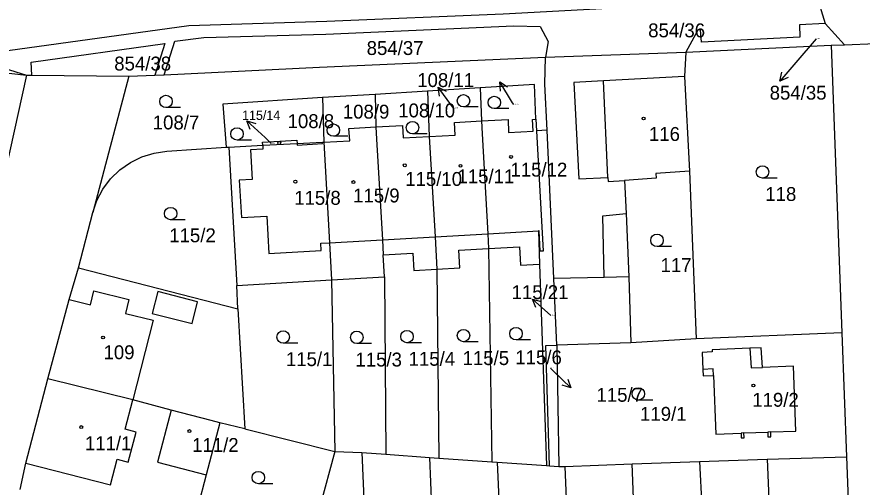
# Model space of a CAD drawing. Extents: x -737240 to -735272, y -1119606 to -1117878.
# Drawn here: x -736778 to -736674.7, y -1118922.4 to -1118864.9 of the extents above; entities that cross this region are included whole.
import ezdxf

# ---------------------------------------------------------------- set-up
doc = ezdxf.new("R2010")
doc.units = 0
for name, color, linetype in [('Level 1', 7, 'Continuous'), ('Level 16', 7, 'Continuous'), ('Level 18', 7, 'Continuous'), ('Level 19', 7, 'Continuous'), ('Level 25', 7, 'Continuous'), ('Level 4', 7, 'Continuous')]:
    doc.layers.add(name, color=color, linetype=linetype)

msp = doc.modelspace()

# ---------------------------------------------------------------- linework, layer by layer
at = {"layer": 'Level 1'}
for p, q in [((-736680.11, -1118862.67), (-736679.16, -1118865.74)), ((-736679.16, -1118865.74), (-736676.82, -1118868.35)), ((-736696.2, -1118869.24), (-736678.43, -1118868.42)), ((-736678.43, -1118868.42), (-736676.82, -1118868.35)), ((-736678.43, -1118868.42), (-736677.13, -1118903.58)), ((-736676.82, -1118868.35), (-736673.01, -1118868.18)), ((-736713.36, -1118869.88), (-736696.2, -1118869.24)), ((-736696.2, -1118869.24), (-736696.37, -1118872.25)), ((-736776.8, -1118872.07), (-736781.26, -1118892.09)), ((-736776.8, -1118872.07), (-736776.17, -1118872.08)), ((-736776.17, -1118872.08), (-736764.3, -1118872.21)), ((-736764.3, -1118872.21), (-736768.71, -1118888.86)), ((-736764.3, -1118872.21), (-736761.11, -1118872.06)), ((-736761.11, -1118872.06), (-736760, -1118872.01)), ((-736696.37, -1118872.25), (-736695.76, -1118883.82)), ((-736721.35, -1118873.6), (-736727.81, -1118874.01)), ((-736721.35, -1118873.6), (-736721.21, -1118877.67)), ((-736734.21, -1118874.43), (-736740.61, -1118874.79)), ((-736740.61, -1118874.79), (-736740.47, -1118880.25)), ((-736727.81, -1118874.01), (-736734.21, -1118874.43)), ((-736734.21, -1118874.43), (-736734.1, -1118878.4)), ((-736727.81, -1118874.01), (-736727.58, -1118879.57)), ((-736714.55, -1118877.46), (-736714.47, -1118878.88)), ((-736713.18, -1118878.81), (-736714.47, -1118878.88)), ((-736712.35, -1118896.94), (-736713.18, -1118878.81)), ((-736727.58, -1118879.57), (-736726.87, -1118891.82)), ((-736752.41, -1118880.88), (-736752.1, -1118880.86)), ((-736752.1, -1118880.86), (-736747.94, -1118880.64)), ((-736752.1, -1118880.86), (-736751.12, -1118897.77)), ((-736747.94, -1118880.64), (-736743.74, -1118880.42)), ((-736743.74, -1118880.42), (-736740.64, -1118880.26)), ((-736740.64, -1118880.26), (-736740.47, -1118880.25)), ((-736740.47, -1118880.25), (-736739.77, -1118892.56)), ((-736695.76, -1118883.82), (-736694.96, -1118904.3)), ((-736703.71, -1118884.94), (-736703.52, -1118889)), ((-736770.47, -1118895.64), (-736768.71, -1118888.86)), ((-736703.52, -1118889), (-736703.16, -1118896.71)), ((-736714.24, -1118891.1), (-736714.1, -1118895.17)), ((-736733.3, -1118892.19), (-736733.22, -1118894.04)), ((-736726.87, -1118891.82), (-736726.65, -1118895.8)), ((-736720.41, -1118891.46), (-736720.33, -1118893.25)), ((-736739.77, -1118892.56), (-736739.51, -1118897.1)), ((-736720.33, -1118893.25), (-736719.93, -1118919.34)), ((-736733.06, -1118896.74), (-736733.22, -1118894.04)), ((-736714.1, -1118895.17), (-736713.23, -1118919.81)), ((-736771.61, -1118899.48), (-736770.47, -1118895.64)), ((-736770.47, -1118895.64), (-736750.96, -1118900.63)), ((-736726.65, -1118895.8), (-736726.4, -1118918.88)), ((-736751.12, -1118897.77), (-736739.51, -1118897.1)), ((-736739.51, -1118897.1), (-736733.06, -1118896.74)), ((-736739.51, -1118897.1), (-736739.13, -1118918.07)), ((-736733.06, -1118896.74), (-736732.87, -1118918.42)), ((-736711.97, -1118905.08), (-736712.35, -1118896.94)), ((-736703.16, -1118896.71), (-736702.95, -1118904.81)), ((-736750.96, -1118900.63), (-736751.12, -1118897.77)), ((-736774.19, -1118909.19), (-736771.61, -1118899.48)), ((-736750.96, -1118900.63), (-736750.11, -1118915.32)), ((-736677.13, -1118903.58), (-736694.96, -1118904.3)), ((-736677.13, -1118903.58), (-736676.56, -1118918.72)), ((-736694.96, -1118904.3), (-736702.95, -1118904.81)), ((-736702.95, -1118904.81), (-736711.97, -1118905.08)), ((-736711.97, -1118905.08), (-736711.73, -1118919.92)), ((-736776.89, -1118919.5), (-736774.19, -1118909.19)), ((-736763.83, -1118911.77), (-736774.19, -1118909.19)), ((-736759.13, -1118913.04), (-736763.83, -1118911.77)), ((-736753.17, -1118914.56), (-736754.84, -1118920.94)), ((-736750.11, -1118915.32), (-736753.17, -1118914.56)), ((-736750.11, -1118915.32), (-736739.13, -1118918.07)), ((-736689.1, -1118915.82), (-736686.2, -1118915.71)), ((-736739.13, -1118918.07), (-736742.84, -1118931.81)), ((-736739.13, -1118918.07), (-736735.8, -1118918.22)), ((-736735.8, -1118918.22), (-736734.88, -1118942.31)), ((-736735.8, -1118918.22), (-736732.87, -1118918.42)), ((-736732.87, -1118918.42), (-736727.53, -1118918.8)), ((-736727.53, -1118918.8), (-736726.62, -1118941.02)), ((-736727.53, -1118918.8), (-736726.4, -1118918.88)), ((-736726.4, -1118918.88), (-736719.93, -1118919.34)), ((-736694.53, -1118919.32), (-736686.28, -1118919.03)), ((-736686.28, -1118919.03), (-736676.56, -1118918.72)), ((-736686.28, -1118919.03), (-736685.25, -1118941.85)), ((-736777.58, -1118922.73), (-736776.89, -1118919.5)), ((-736719.93, -1118919.34), (-736719.27, -1118919.39)), ((-736719.27, -1118919.39), (-736718.34, -1118942.15)), ((-736719.27, -1118919.39), (-736713.23, -1118919.81)), ((-736713.23, -1118919.81), (-736712.87, -1118919.84)), ((-736712.87, -1118919.84), (-736711.73, -1118919.92)), ((-736711.73, -1118919.92), (-736711.02, -1118919.9)), ((-736711.02, -1118919.9), (-736702.77, -1118919.61)), ((-736711.02, -1118919.9), (-736710.11, -1118940.87)), ((-736702.77, -1118919.61), (-736694.53, -1118919.32)), ((-736701.82, -1118942), (-736702.77, -1118919.61)), ((-736694.53, -1118919.32), (-736693.53, -1118940.72)), ((-736754.84, -1118920.94), (-736756.76, -1118928.17))]:
    msp.add_line(p, q, dxfattribs=at)
for points in [[(-736828.43, -1118861.65), (-736792.25, -1118870.32), (-736776.8, -1118872.07)], [(-736680.11, -1118862.67), (-736695.16, -1118863.34), (-736718.53, -1118864.62), (-736740.09, -1118865.51), (-736756.96, -1118866.02), (-736780.34, -1118869.25), (-736810.48, -1118863.58)], [(-736810.48, -1118863.58), (-736798.75, -1118866.1), (-736787.92, -1118868.59), (-736776.8, -1118872.07)], [(-736760, -1118872.01), (-736758.68, -1118867.93), (-736755.15, -1118867.46), (-736740.23, -1118867.04), (-736717.24, -1118866.02), (-736714.03, -1118866.1), (-736713.05, -1118867.97), (-736713.36, -1118869.88)], [(-736679.16, -1118865.74), (-736682.33, -1118865.9), (-736682.26, -1118867.43), (-736694.31, -1118868.03), (-736694.41, -1118866.51), (-736694.75, -1118866.57), (-736696.2, -1118869.24)], [(-736776.17, -1118872.08), (-736776.26, -1118870.46), (-736759.9, -1118868.18), (-736761.11, -1118872.06)], [(-736760, -1118872.01), (-736741, -1118871.11), (-736713.36, -1118869.88)], [(-736713.18, -1118878.81), (-736713.43, -1118873.17), (-736713.36, -1118869.88)], [(-736714.55, -1118877.46), (-736714.71, -1118873.2), (-736721.35, -1118873.6)], [(-736740.61, -1118874.79), (-736752.82, -1118875.61), (-736752.41, -1118880.88)], [(-736727.58, -1118879.57), (-736724.4, -1118879.4), (-736724.49, -1118877.85), (-736721.21, -1118877.67)], [(-736721.21, -1118877.67), (-736717.95, -1118877.48), (-736717.87, -1118879.06), (-736714.86, -1118878.9), (-736714.95, -1118877.48), (-736714.55, -1118877.46)], [(-736721.21, -1118877.67), (-736721.12, -1118879.23), (-736720.41, -1118891.46)], [(-736740.47, -1118880.25), (-736737.3, -1118880.08), (-736737.39, -1118878.59), (-736734.1, -1118878.4)], [(-736734.1, -1118878.4), (-736730.85, -1118878.22), (-736730.77, -1118879.74), (-736727.58, -1118879.57)], [(-736734.1, -1118878.4), (-736734.01, -1118879.91), (-736733.3, -1118892.19)], [(-736714.47, -1118878.88), (-736713.64, -1118893.57), (-736714.01, -1118893.59), (-736714.16, -1118891.1), (-736714.24, -1118891.1)], [(-736768.71, -1118888.86), (-736768.21, -1118887.38), (-736767.47, -1118885.99), (-736766.53, -1118884.74), (-736765.4, -1118883.65), (-736764.11, -1118882.75), (-736762.71, -1118882.06), (-736761.2, -1118881.6), (-736759.65, -1118881.38), (-736752.41, -1118880.88)], [(-736747.94, -1118880.64), (-736747.96, -1118880.26), (-736743.76, -1118880.02), (-736743.74, -1118880.42)], [(-736695.76, -1118883.82), (-736699.86, -1118884.09), (-736699.82, -1118884.67), (-736703.71, -1118884.94)], [(-736726.65, -1118895.8), (-736723.85, -1118895.64), (-736723.98, -1118893.46), (-736720.33, -1118893.25)], [(-736720.33, -1118893.25), (-736716.54, -1118893.04), (-736716.41, -1118895.31), (-736714.1, -1118895.17)], [(-736733.22, -1118894.04), (-736729.57, -1118893.83), (-736729.45, -1118895.96), (-736726.65, -1118895.8)], [(-736712.87, -1118919.84), (-736713.34, -1118905.12), (-736711.97, -1118905.08)], [(-736688.39, -1118905.45), (-736692.99, -1118905.66), (-736692.97, -1118905.9), (-736694.22, -1118905.96), (-736694.13, -1118908.04)], [(-736686.83, -1118907.8), (-736687, -1118905.4), (-736688.39, -1118905.45)], [(-736685.82, -1118915.69), (-736682.75, -1118915.58), (-736683.05, -1118907.65), (-736686.83, -1118907.8)], [(-736694.13, -1118908.04), (-736694.09, -1118908.84), (-736692.84, -1118908.79)], [(-736692.84, -1118908.79), (-736692.53, -1118915.96), (-736689.45, -1118915.84)], [(-736759.13, -1118913.04), (-736760.79, -1118919.38), (-736754.84, -1118920.94)], [(-736753.17, -1118914.56), (-736754.23, -1118914.28), (-736759.13, -1118913.04)], [(-736689.45, -1118915.84), (-736689.43, -1118916.42), (-736689.08, -1118916.41), (-736689.1, -1118915.82)], [(-736686.2, -1118915.71), (-736686.18, -1118916.29), (-736685.8, -1118916.28), (-736685.82, -1118915.69)], [(-736676.56, -1118918.72), (-736675.98, -1118933.52), (-736675.89, -1118940.56)]]:
    msp.add_lwpolyline(points, dxfattribs=at)
at = {"layer": 'Level 16'}
msp.add_line((-736712.73, -1118901.46), (-736714.959, -1118899.453), dxfattribs=at)
for points in [[(-736680.27, -1118867.63), (-736682.77, -1118870.53), (-736684.732, -1118872.799)], [(-736683.7, -1118872.37), (-736684.732, -1118872.799), (-736684.456, -1118871.716)], [(-736724.62, -1118876.11), (-736724.74, -1118875.95), (-736726.499, -1118873.52)], [(-736726.318, -1118874.623), (-736726.499, -1118873.52), (-736725.508, -1118874.037)], [(-736717.25, -1118875.66), (-736717.38, -1118875.45), (-736718.965, -1118872.903)], [(-736718.861, -1118874.016), (-736718.965, -1118872.903), (-736718.012, -1118873.488)], [(-736749.469, -1118878.701), (-736749.877, -1118877.659), (-736748.799, -1118877.959)], [(-736746.9, -1118880.43), (-736747.65, -1118879.67), (-736749.877, -1118877.659)], [(-736714.551, -1118900.493), (-736714.959, -1118899.453), (-736713.882, -1118899.75)], [(-736712.75, -1118907.89), (-736712.42, -1118908.21), (-736710.264, -1118910.296)], [(-736710.635, -1118909.242), (-736710.264, -1118910.296), (-736711.331, -1118909.96)]]:
    msp.add_lwpolyline(points, dxfattribs=at)
at = {"layer": 'Level 25'}
for p, q in [((-736757.988, -1118876.03), (-736759.77, -1118876.03)), ((-736721.618, -1118875.96), (-736723.4, -1118875.96)), ((-736717.848, -1118876.16), (-736719.63, -1118876.16)), ((-736737.518, -1118879.54), (-736739.3, -1118879.54)), ((-736727.848, -1118879.24), (-736729.63, -1118879.24)), ((-736749.298, -1118880.01), (-736751.08, -1118880.01)), ((-736685.058, -1118884.66), (-736686.84, -1118884.66)), ((-736757.418, -1118889.75), (-736759.2, -1118889.75)), ((-736697.948, -1118893.02), (-736699.73, -1118893.02)), ((-736721.608, -1118904.66), (-736723.39, -1118904.66)), ((-736715.188, -1118904.43), (-736716.97, -1118904.43)), ((-736743.648, -1118904.84), (-736745.43, -1118904.84)), ((-736734.658, -1118904.88), (-736736.44, -1118904.88)), ((-736728.518, -1118904.79), (-736730.3, -1118904.79)), ((-736700.238, -1118911.79), (-736702.02, -1118911.79)), ((-736746.688, -1118922.03), (-736748.47, -1118922.03))]:
    msp.add_line(p, q, dxfattribs=at)
for centre, major_axis, ratio in [((-736759.77, -1118875.274), (0.764, 0), 0.9894236), ((-736723.4, -1118875.204), (0.764, 0), 0.9894236), ((-736719.63, -1118875.404), (0.764, 0), 0.9894236), ((-736729.63, -1118878.484), (0.764, 0), 0.9894236), ((-736701.38, -1118877.37), (0.18, 0), 0.9848078), ((-736751.08, -1118879.254), (0.764, 0), 0.9894236), ((-736739.3, -1118878.784), (0.764, 0), 0.9894236), ((-736745.92, -1118880.36), (0.18, 0), 0.9848078), ((-736717.57, -1118882.06), (0.18, 0), 0.9848078), ((-736730.57, -1118883.09), (0.18, 0), 0.9848078), ((-736723.76, -1118883.15), (0.18, 0), 0.9848078), ((-736686.84, -1118883.904), (0.764, 0), 0.9894236), ((-736743.95, -1118885.09), (0.18, 0), 0.9848078), ((-736736.85, -1118885.14), (0.18, 0), 0.9848078), ((-736759.2, -1118888.994), (0.764, 0), 0.9894236), ((-736699.73, -1118892.264), (0.764, 0), 0.9894236), ((-736745.43, -1118904.084), (0.764, 0), 0.9894236), ((-736736.44, -1118904.124), (0.764, 0), 0.9894236), ((-736730.3, -1118904.034), (0.764, 0), 0.9894236), ((-736723.39, -1118903.904), (0.764, 0), 0.9894236), ((-736716.97, -1118903.674), (0.764, 0), 0.9894236), ((-736767.45, -1118904.14), (0.18, 0), 0.9848078), ((-736687.94, -1118910.01), (0.18, 0), 0.9848078), ((-736702.02, -1118911.034), (0.764, 0), 0.9894236), ((-736770.13, -1118915.09), (0.18, 0), 0.9848078), ((-736756.9, -1118915.59), (0.18, 0), 0.9848078), ((-736748.47, -1118921.274), (0.764, 0), 0.9894236)]:
    msp.add_ellipse(centre, major_axis=major_axis, ratio=ratio, dxfattribs=at)
at = {"layer": 'Level 4'}
for p, q in [((-736696.37, -1118872.25), (-736706.28, -1118872.78)), ((-736705.74, -1118884.58), (-736706.28, -1118872.78)), ((-736720.41, -1118891.46), (-736714.24, -1118891.1)), ((-736739.77, -1118892.56), (-736733.3, -1118892.19)), ((-736733.3, -1118892.19), (-736726.87, -1118891.82)), ((-736726.87, -1118891.82), (-736720.41, -1118891.46)), ((-736706.18, -1118896.79), (-736712.35, -1118896.94)), ((-736703.16, -1118896.71), (-736706.18, -1118896.79)), ((-736689.1, -1118915.82), (-736689.45, -1118915.84)), ((-736685.82, -1118915.69), (-736686.2, -1118915.71))]:
    msp.add_line(p, q, dxfattribs=at)
for points in [[(-736706.28, -1118872.78), (-736709.89, -1118872.98), (-736709.3, -1118884.76), (-736705.74, -1118884.58)], [(-736747.94, -1118880.64), (-736747.91, -1118881.13), (-736749.43, -1118881.21), (-736749.22, -1118884.81), (-736750.8, -1118884.89), (-736750.54, -1118889.47), (-736747.44, -1118889.3), (-736747.19, -1118893.89), (-736740.79, -1118893.52), (-736740.84, -1118892.62), (-736739.77, -1118892.56)], [(-736743.74, -1118880.42), (-736743.73, -1118880.62), (-736740.63, -1118880.44), (-736740.64, -1118880.26)], [(-736705.74, -1118884.58), (-736705.71, -1118885.07), (-736703.71, -1118884.94)], [(-736706.18, -1118896.79), (-736706.37, -1118889.25), (-736703.52, -1118889)], [(-736771.61, -1118899.48), (-736768.99, -1118900.13), (-736768.57, -1118898.42), (-736764.3, -1118899.49), (-736764.73, -1118901.19), (-736761.33, -1118902.04), (-736763.83, -1118911.77)], [(-736755.91, -1118899.77), (-736760.77, -1118898.53), (-736761.46, -1118901.22), (-736756.57, -1118902.44), (-736755.91, -1118899.77)], [(-736688.39, -1118905.45), (-736688.22, -1118907.85), (-736686.83, -1118907.8)], [(-736692.84, -1118908.79), (-736692.88, -1118907.99), (-736694.13, -1118908.04)], [(-736776.89, -1118919.5), (-736766.54, -1118922.14), (-736765.73, -1118919.04), (-736764.38, -1118919.4), (-736763.41, -1118915.7), (-736764.77, -1118915.35), (-736763.83, -1118911.77)]]:
    msp.add_lwpolyline(points, dxfattribs=at)

# ---------------------------------------------------------------- texts
at = {"layer": 'Level 16'}
for s, height, p in [('108/11', 1.7, (-736729.05, -1118873.52)), ('854/35', 1.7, (-736685.96, -1118875.06)), ('115/14', 1.14, (-736750.46, -1118877.54)), ('115/21', 1.7, (-736717.51, -1118899.45)), ('115/7', 1.7, (-736707.135, -1118912))]:
    msp.add_text(s, height=height, dxfattribs=at).set_placement(p)
at = {"layer": 'Level 18'}
for s, height, p in [('854/36', 1.7, (-736700.81, -1118867.44)), ('854/35', 0.1, (-736680.27, -1118867.63)), ('854/37', 1.7, (-736735.23, -1118869.6)), ('854/38', 1.7, (-736766.09, -1118871.5)), ('108/9', 1.7, (-736738.145, -1118877.38)), ('108/10', 1.7, (-736731.37, -1118877.23)), ('108/12', 0.1, (-736717.1, -1118875.66)), ('108/8', 1.7, (-736744.895, -1118878.54)), ('108/11', 0.1, (-736724.47, -1118876.11)), ('108/7', 1.7, (-736761.385, -1118878.7)), ('118', 1.7, (-736686.495, -1118887.45)), ('115/2', 1.7, (-736759.365, -1118892.5)), ('117', 1.7, (-736699.305, -1118896.14)), ('115/21', 0.1, (-736712.58, -1118901.46)), ('115/5', 1.7, (-736723.505, -1118907.51)), ('115/6', 1.7, (-736717.055, -1118907.42)), ('115/1', 1.7, (-736745.105, -1118907.64)), ('115/3', 1.7, (-736736.605, -1118907.69)), ('115/4', 1.7, (-736730.105, -1118907.6)), ('115/7', 0.1, (-736712.75, -1118907.89)), ('119/1', 1.7, (-736701.805, -1118914.33))]:
    msp.add_text(s, height=height, dxfattribs=at).set_placement(p)
at = {"layer": 'Level 19'}
for s, height, p in [('116', 1.7, (-736700.72, -1118880.11)), ('115/14', 0.1, (-736746.9, -1118880.43)), ('115/12', 1.7, (-736717.65, -1118884.47)), ('115/10', 1.7, (-736730.52, -1118885.61)), ('115/11', 1.7, (-736724.13, -1118885.29)), ('115/8', 1.7, (-736744.09, -1118887.92)), ('115/9', 1.7, (-736736.89, -1118887.63)), ('109', 1.7, (-736767.4, -1118906.8)), ('119/2', 1.7, (-736688.09, -1118912.61)), ('111/1', 1.7, (-736769.68, -1118917.93)), ('111/2', 1.7, (-736756.57, -1118918.14))]:
    msp.add_text(s, height=height, dxfattribs=at).set_placement(p)

doc.saveas('drawing.dxf')
